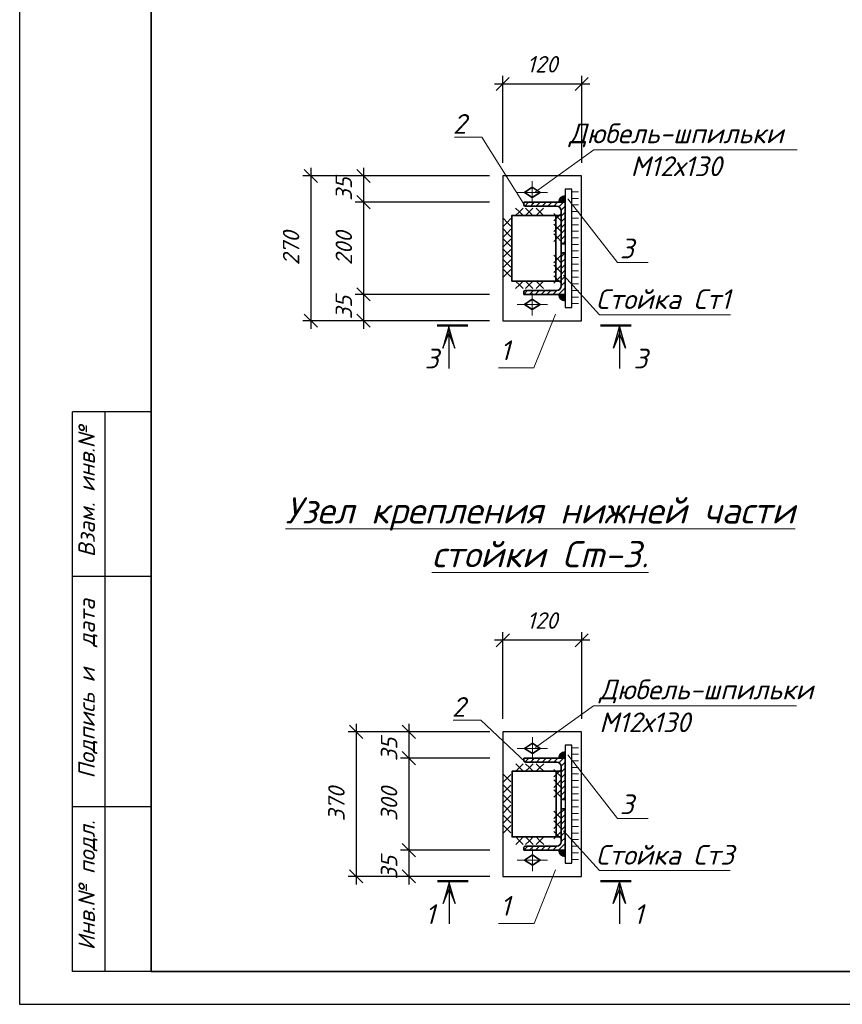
# Model space of a CAD drawing. Header units: millimetres. Extents: x -33345 to 4712671, y -3392 to 121473.
# Tile 274 of 656: x 1479337 to 1491835, y 44501 to 59461. Entities that reach past the tile are written whole.
import ezdxf

# ---------------------------------------------------------------- set-up
doc = ezdxf.new("R2010")
doc.units = ezdxf.units.MM
doc.layers.add('_линия', color=7, linetype='Continuous')
for name, color, linetype, lineweight in [('ACO-размер', 7, 'Continuous', 13), ('ACO-текст', 7, 'Continuous', 20), ('blue', 5, 'Continuous', 35), ('DESIGN', 14, 'Continuous', 20), ('red', 12, 'Continuous', 30), ('shtrihovka', 254, 'Continuous', 0), ('svarka', 152, 'Continuous', 15), ('ОСИ', 147, 'Continuous', 13), ('Штриховая-АСО', 8, 'Continuous', 15)]:
    doc.layers.add(name, color=color, linetype=linetype, lineweight=lineweight)
doc.styles.add('_text', font='isocpeui.ttf')
doc.styles.add('ISOCPEUR', font='isocpeui.ttf', dxfattribs={"height": 300})
doc.styles.add('RUSS', font='RUSS.shx', dxfattribs={"width": 0.8, "oblique": 15, "height": 250})
doc.styles.add('simp 0', font='isocpeui.ttf')
doc.dimstyles.new('RUSS$0', dxfattribs={"dimscale": 0, "dimtxt": 2.5, "dimasz": 2, "dimexe": 1.25, "dimexo": 2, "dimgap": 1.75, "dimtad": 1, "dimdec": 0, "dimlfac": 100, "dimzin": 0, "dimdsep": 46, "dimtxsty": 'RUSS', "dimblk1": 'OBLIQUE', "dimblk2": 'OBLIQUE', "dimsah": 1, "dimcen": 3, "dimdle": 1.25, "dimclrt": 1, "dimadec": 0, "dimazin": 0, "dimtfac": 0.75, "dimtdec": 0, "dimtmove": 0, "dimatfit": 0, "dimldrblk": 'OBLIQUE', "dimfxl": 1, "dimtvp": 1.5, "dimtolj": 1, "dimtzin": 0, "dimarcsym": 0})

# ---------------------------------------------------------------- blocks, each defined once
blk = doc.blocks.new('awertgre')
at = {"ltscale": 20}
for p, q in [((-49480372, 24197418), (-49480372, 24205918)), ((-49479172, 24205918), (-49480372, 24205918)), ((-49479872, 24197418), (-49479872, 24205918)), ((-49479172, 24203418), (-49480372, 24203418)), ((-49479172, 24199918), (-49480372, 24199918)), ((-49479172, 24199918), (-49480372, 24199918)), ((-49479172, 24197418), (-49480372, 24197418))]:
    blk.add_line(p, q, dxfattribs=at)
blk.add_lwpolyline([(-49481172, 24226618), (-49439172, 24226618), (-49439172, 24196918), (-49481172, 24196918)], close=True, dxfattribs=at)
at = {"lineweight": 35}
blk.add_lwpolyline([(-49479172, 24226118), (-49439672, 24226118), (-49439672, 24197418), (-49479172, 24197418)], close=True, dxfattribs=at)
at = {"ltscale": 20, "insert": (-49480280, 24197739), "char_height": 250, "width": 9347.37, "attachment_point": 1, "rotation": 90, "style": 'ISOCPEUR'}
blk.add_mtext('Инв.№ подл.    Подпись и  дата    Взам. инв.№', dxfattribs=at)
blk = doc.blocks.new('_Oblique')
at = {"color": 0, "linetype": 'ByBlock', "lineweight": -2}
blk.add_line((-0.5, -0.5), (0.5, 0.5), dxfattribs=at)
blk = doc.blocks.new('*D2065')
at = {"layer": 'ACO-размер', "color": 0, "lineweight": -2, "ltscale": 5, "transparency": 16777216}
for p, q in [((1485249, 48365), (1485249, 46719)), ((1486478, 48240), (1485124, 48240)), ((1486478, 46844), (1485124, 46844))]:
    blk.add_line(p, q, dxfattribs=at)
at = {"layer": 'Defpoints', "color": 0, "ltscale": 5, "transparency": 16777216}
for p in [(1486678, 48240), (1485249, 46844), (1486678, 46844)]:
    blk.add_point(p, dxfattribs=at)
at = {"layer": 'ACO-размер', "color": 0, "lineweight": -2, "ltscale": 5, "transparency": 16777216, "xscale": 200, "yscale": 200, "zscale": 200}
for p, rotation in [((1485249, 48240), 90), ((1485249, 46844), 270)]:
    blk.add_blockref('_Oblique', p, dxfattribs=dict(at, rotation=rotation))
at = {"layer": 'ACO-размер', "color": 1, "ltscale": 5, "transparency": 16777216, "insert": (1484949, 47542), "char_height": 250, "attachment_point": 5, "rotation": 90, "style": 'simp 0'}
blk.add_mtext('\\A1;300', dxfattribs=at)
blk = doc.blocks.new('*D2066')
at = {"layer": 'ACO-размер', "color": 0, "lineweight": -2, "ltscale": 5, "transparency": 16777216}
for p, q in [((1486478, 48640), (1485124, 48640)), ((1485249, 48765), (1485249, 48115)), ((1486478, 48240), (1485124, 48240))]:
    blk.add_line(p, q, dxfattribs=at)
at = {"layer": 'Defpoints', "color": 0, "ltscale": 5, "transparency": 16777216}
for p in [(1486678, 48640), (1485249, 48240), (1486678, 48240)]:
    blk.add_point(p, dxfattribs=at)
at = {"layer": 'ACO-размер', "color": 0, "lineweight": -2, "ltscale": 5, "transparency": 16777216, "xscale": 200, "yscale": 200, "zscale": 200}
for p, rotation in [((1485249, 48640), 90), ((1485249, 48240), 270)]:
    blk.add_blockref('_Oblique', p, dxfattribs=dict(at, rotation=rotation))
at = {"layer": 'ACO-размер', "color": 1, "ltscale": 5, "transparency": 16777216, "insert": (1484949, 48373), "char_height": 250, "attachment_point": 5, "rotation": 90, "style": 'simp 0'}
blk.add_mtext('\\A1;35', dxfattribs=at)
blk = doc.blocks.new('*D2067')
at = {"layer": 'ACO-размер', "color": 0, "lineweight": -2, "ltscale": 5, "transparency": 16777216}
for p, q in [((1486478, 46844), (1485124, 46844)), ((1485249, 46969), (1485249, 46320)), ((1486478, 46445), (1485124, 46445))]:
    blk.add_line(p, q, dxfattribs=at)
at = {"layer": 'Defpoints', "color": 0, "ltscale": 5, "transparency": 16777216}
for p in [(1486678, 46844), (1485249, 46445), (1486678, 46445)]:
    blk.add_point(p, dxfattribs=at)
at = {"layer": 'ACO-размер', "color": 0, "lineweight": -2, "ltscale": 5, "transparency": 16777216, "xscale": 200, "yscale": 200, "zscale": 200}
for p, rotation in [((1485249, 46844), 90), ((1485249, 46445), 270)]:
    blk.add_blockref('_Oblique', p, dxfattribs=dict(at, rotation=rotation))
at = {"layer": 'ACO-размер', "color": 1, "ltscale": 5, "transparency": 16777216, "insert": (1484949, 46577), "char_height": 250, "attachment_point": 5, "rotation": 90, "style": 'simp 0'}
blk.add_mtext('\\A1;35', dxfattribs=at)
blk = doc.blocks.new('отв.- болт (постоян)')
at = {"color": 252, "lineweight": 35}
blk.add_lwpolyline([(0.8, 0), (0, -1.2), (-0.8, 0), (0, 1.2)], close=True, dxfattribs=at)
at = {"layer": 'ОСИ', "color": 1, "lineweight": 13, "ltscale": 0.5}
for points in [[(0, 2.3), (0, -2.3)], [(1.7, 0), (-1.7, 0)]]:
    blk.add_lwpolyline(points, dxfattribs=at)
blk = doc.blocks.new('*D2068')
at = {"layer": 'ACO-размер', "color": 0, "lineweight": -2, "ltscale": 5, "transparency": 16777216}
for p, q in [((1486678, 48840), (1486678, 50157)), ((1487875, 48840), (1487875, 50157)), ((1488000, 50032), (1486553, 50032))]:
    blk.add_line(p, q, dxfattribs=at)
at = {"layer": 'Defpoints', "color": 0, "ltscale": 5, "transparency": 16777216}
for p in [(1486678, 50032), (1486678, 48640), (1487875, 48640)]:
    blk.add_point(p, dxfattribs=at)
at = {"layer": 'ACO-размер', "color": 0, "lineweight": -2, "ltscale": 5, "transparency": 16777216, "xscale": 200, "yscale": 200, "zscale": 200, "rotation": 180}
blk.add_blockref('_Oblique', (1486678, 50032), dxfattribs=at)
at = {"layer": 'ACO-размер', "color": 0, "lineweight": -2, "ltscale": 5, "transparency": 16777216, "xscale": 200, "yscale": 200, "zscale": 200}
blk.add_blockref('_Oblique', (1487875, 50032), dxfattribs=at)
at = {"layer": 'ACO-размер', "color": 1, "ltscale": 5, "transparency": 16777216, "insert": (1487276, 50332), "char_height": 250, "attachment_point": 5, "style": 'simp 0'}
blk.add_mtext('\\A1;120', dxfattribs=at)
blk = doc.blocks.new('*D2069')
at = {"layer": 'ACO-размер', "color": 0, "lineweight": -2, "ltscale": 5, "transparency": 16777216}
for p, q in [((1486478, 48640), (1484325, 48640)), ((1484450, 48765), (1484450, 46320)), ((1486478, 46445), (1484325, 46445))]:
    blk.add_line(p, q, dxfattribs=at)
at = {"layer": 'Defpoints', "color": 0, "ltscale": 5, "transparency": 16777216}
for p in [(1486678, 48640), (1484450, 46445), (1486678, 46445)]:
    blk.add_point(p, dxfattribs=at)
at = {"layer": 'ACO-размер', "color": 0, "lineweight": -2, "ltscale": 5, "transparency": 16777216, "xscale": 200, "yscale": 200, "zscale": 200}
for p, rotation in [((1484450, 48640), 90), ((1484450, 46445), 270)]:
    blk.add_blockref('_Oblique', p, dxfattribs=dict(at, rotation=rotation))
at = {"layer": 'ACO-размер', "color": 1, "ltscale": 5, "transparency": 16777216, "insert": (1484149, 47542), "char_height": 250, "attachment_point": 5, "rotation": 90, "style": 'simp 0'}
blk.add_mtext('\\A1;370', dxfattribs=at)
blk = doc.blocks.new('сечение')
h = blk.add_hatch(color=256)
h.paths.add_polyline_path([(-291, 18), (-291, 120), (-199, 342)])
h.paths.add_polyline_path([(-383, 342), (-291, 120), (-291, 18)])
at = {"linetype": 'Continuous'}
blk.add_lwpolyline([(-291, 18), (-383, 342), (-291, 120), (-199, 342), (-291, 18), (-291, 652)], dxfattribs=at)
at = {"linetype": 'Continuous', "const_width": 36}
blk.add_lwpolyline([(0, 0), (-471, 0)], dxfattribs=at)
blk = doc.blocks.new('*D2083')
at = {"layer": 'ACO-размер', "color": 0, "lineweight": -2, "ltscale": 5, "transparency": 16777216}
for p, q in [((1484561, 56812), (1484561, 55162)), ((1486475, 56687), (1484436, 56687)), ((1486475, 55287), (1484436, 55287))]:
    blk.add_line(p, q, dxfattribs=at)
at = {"layer": 'Defpoints', "color": 0, "ltscale": 5, "transparency": 16777216}
for p in [(1486675, 56687), (1484561, 55287), (1486675, 55287)]:
    blk.add_point(p, dxfattribs=at)
at = {"layer": 'ACO-размер', "color": 0, "lineweight": -2, "ltscale": 5, "transparency": 16777216, "xscale": 200, "yscale": 200, "zscale": 200}
for p, rotation in [((1484561, 56687), 90), ((1484561, 55287), 270)]:
    blk.add_blockref('_Oblique', p, dxfattribs=dict(at, rotation=rotation))
at = {"layer": 'ACO-размер', "color": 1, "ltscale": 5, "transparency": 16777216, "insert": (1484261, 55987), "char_height": 250, "attachment_point": 5, "rotation": 90, "style": 'simp 0'}
blk.add_mtext('\\A1;200', dxfattribs=at)
blk = doc.blocks.new('*D2084')
at = {"layer": 'ACO-размер', "color": 0, "lineweight": -2, "ltscale": 5, "transparency": 16777216}
for p, q in [((1484561, 57212), (1484561, 56562)), ((1486475, 57087), (1484436, 57087)), ((1486475, 56687), (1484436, 56687))]:
    blk.add_line(p, q, dxfattribs=at)
at = {"layer": 'Defpoints', "color": 0, "ltscale": 5, "transparency": 16777216}
for p in [(1486675, 57087), (1484561, 56687), (1486675, 56687)]:
    blk.add_point(p, dxfattribs=at)
at = {"layer": 'ACO-размер', "color": 0, "lineweight": -2, "ltscale": 5, "transparency": 16777216, "xscale": 200, "yscale": 200, "zscale": 200}
for p, rotation in [((1484561, 57087), 90), ((1484561, 56687), 270)]:
    blk.add_blockref('_Oblique', p, dxfattribs=dict(at, rotation=rotation))
at = {"layer": 'ACO-размер', "color": 1, "ltscale": 5, "transparency": 16777216, "insert": (1484261, 56887), "char_height": 250, "attachment_point": 5, "rotation": 90, "style": 'simp 0'}
blk.add_mtext('\\A1;35', dxfattribs=at)
blk = doc.blocks.new('*D2085')
at = {"layer": 'ACO-размер', "color": 0, "lineweight": -2, "ltscale": 5, "transparency": 16777216}
for p, q in [((1484561, 55412), (1484561, 54762)), ((1486475, 55287), (1484436, 55287)), ((1486475, 54887), (1484436, 54887))]:
    blk.add_line(p, q, dxfattribs=at)
at = {"layer": 'Defpoints', "color": 0, "ltscale": 5, "transparency": 16777216}
for p in [(1486675, 55287), (1484561, 54887), (1486675, 54887)]:
    blk.add_point(p, dxfattribs=at)
at = {"layer": 'ACO-размер', "color": 0, "lineweight": -2, "ltscale": 5, "transparency": 16777216, "xscale": 200, "yscale": 200, "zscale": 200}
for p, rotation in [((1484561, 55287), 90), ((1484561, 54887), 270)]:
    blk.add_blockref('_Oblique', p, dxfattribs=dict(at, rotation=rotation))
at = {"layer": 'ACO-размер', "color": 1, "ltscale": 5, "transparency": 16777216, "insert": (1484261, 55087), "char_height": 250, "attachment_point": 5, "rotation": 90, "style": 'simp 0'}
blk.add_mtext('\\A1;35', dxfattribs=at)
blk = doc.blocks.new('*D2086')
at = {"layer": 'ACO-размер', "color": 0, "lineweight": -2, "ltscale": 5, "transparency": 16777216}
for p, q in [((1486675, 57287), (1486675, 58608)), ((1487875, 57287), (1487875, 58608)), ((1488000, 58483), (1486550, 58483))]:
    blk.add_line(p, q, dxfattribs=at)
at = {"layer": 'Defpoints', "color": 0, "ltscale": 5, "transparency": 16777216}
for p in [(1486675, 58483), (1486675, 57087), (1487875, 57087)]:
    blk.add_point(p, dxfattribs=at)
at = {"layer": 'ACO-размер', "color": 0, "lineweight": -2, "ltscale": 5, "transparency": 16777216, "xscale": 200, "yscale": 200, "zscale": 200, "rotation": 180}
blk.add_blockref('_Oblique', (1486675, 58483), dxfattribs=at)
at = {"layer": 'ACO-размер', "color": 0, "lineweight": -2, "ltscale": 5, "transparency": 16777216, "xscale": 200, "yscale": 200, "zscale": 200}
blk.add_blockref('_Oblique', (1487875, 58483), dxfattribs=at)
at = {"layer": 'ACO-размер', "color": 1, "ltscale": 5, "transparency": 16777216, "insert": (1487275, 58783), "char_height": 250, "attachment_point": 5, "style": 'simp 0'}
blk.add_mtext('\\A1;120', dxfattribs=at)
blk = doc.blocks.new('*D2087')
at = {"layer": 'ACO-размер', "color": 0, "lineweight": -2, "ltscale": 5, "transparency": 16777216}
for p, q in [((1483761, 57212), (1483761, 54762)), ((1486475, 57087), (1483636, 57087)), ((1486475, 54887), (1483636, 54887))]:
    blk.add_line(p, q, dxfattribs=at)
at = {"layer": 'Defpoints', "color": 0, "ltscale": 5, "transparency": 16777216}
for p in [(1486675, 57087), (1483761, 54887), (1486675, 54887)]:
    blk.add_point(p, dxfattribs=at)
at = {"layer": 'ACO-размер', "color": 0, "lineweight": -2, "ltscale": 5, "transparency": 16777216, "xscale": 200, "yscale": 200, "zscale": 200}
for p, rotation in [((1483761, 57087), 90), ((1483761, 54887), 270)]:
    blk.add_blockref('_Oblique', p, dxfattribs=dict(at, rotation=rotation))
at = {"layer": 'ACO-размер', "color": 1, "ltscale": 5, "transparency": 16777216, "insert": (1483460, 55987), "char_height": 250, "attachment_point": 5, "rotation": 90, "style": 'simp 0'}
blk.add_mtext('\\A1;270', dxfattribs=at)

msp = doc.modelspace()

# ---------------------------------------------------------------- hatches: boundary and pattern name
at = {"layer": 'Штриховая-АСО', "lineweight": 9}
for points in [[(1487523.07, 56686.891), (1487624.676, 56686.891), (1487624.676, 56788.497, 0.414213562)], [(1487523.07, 55286.891), (1487624.676, 55286.891), (1487624.676, 55185.284, -0.414213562)], [(1487523.899, 48240.471), (1487625.265, 48240.471), (1487625.265, 48341.838, 0.414213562)], [(1487523.899, 46843.772), (1487625.265, 46843.772), (1487625.265, 46742.405, -0.414213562)]]:
    msp.add_hatch(color=256, dxfattribs=at).paths.add_polyline_path(points)
h = msp.add_hatch(dxfattribs=at)
h.set_pattern_fill('ANSI31', scale=500)
h.set_pattern_definition([(45, (1036942.62, 487881.866), (-44.194174, 44.194174), [])])
edge = h.paths.add_edge_path()
edge.add_line((1486994.676, 56686.891), (1486994.676, 56649.891))
edge.add_arc((1487017.676, 56649.891), 23, 180.0000001, 270.0000001)
edge.add_line((1487017.676, 56626.891), (1487494.676, 56626.891))
edge.add_arc((1487494.676, 56556.891), 70, 0, 90, ccw=False)
edge.add_line((1487564.676, 56556.891), (1487564.676, 56079.891))
edge.add_arc((1487587.676, 56079.891), 23, 180, 270)
edge.add_line((1487587.676, 56056.891), (1487624.676, 56056.891))
edge.add_line((1487624.676, 56056.891), (1487624.676, 56686.891))
edge.add_line((1487624.676, 56686.891), (1486994.676, 56686.891))
edge = h.paths.add_edge_path()
edge.add_line((1486994.676, 55286.891), (1486994.676, 55323.891))
edge.add_arc((1487017.676, 55323.891), 23, 89.9999999, 179.9999999, ccw=False)
edge.add_line((1487017.676, 55346.891), (1487494.676, 55346.891))
edge.add_arc((1487494.676, 55416.891), 70, 270, 360)
edge.add_line((1487564.676, 55416.891), (1487564.676, 55893.891))
edge.add_arc((1487587.676, 55893.891), 23, 90, 180, ccw=False)
edge.add_line((1487587.676, 55916.891), (1487624.676, 55916.891))
edge.add_line((1487624.676, 55916.891), (1487624.676, 55286.891))
edge.add_line((1487624.676, 55286.891), (1486994.676, 55286.891))
h = msp.add_hatch(dxfattribs=at)
h.set_pattern_fill('ANSI31', scale=498.821232)
h.set_pattern_definition([(45, (1038005.71, 478418.89), (-44.0899844, 44.0899844), [])])
edge = h.paths.add_edge_path()
edge.add_line((1486996.751, 48240.471), (1486996.751, 48203.559))
edge.add_arc((1487019.696, 48203.559), 22.946, 180.0000001, 270.0000001)
edge.add_line((1487019.696, 48180.613), (1487495.572, 48180.613))
edge.add_arc((1487495.572, 48110.778), 69.835, 0, 90, ccw=False)
edge.add_line((1487565.407, 48110.778), (1487565.407, 47634.902))
edge.add_arc((1487588.353, 47634.902), 22.946, 180, 270)
edge.add_line((1487588.353, 47611.957), (1487625.265, 47611.957))
edge.add_line((1487625.265, 47611.957), (1487625.265, 48240.471))
edge.add_line((1487625.265, 48240.471), (1486996.751, 48240.471))
edge = h.paths.add_edge_path()
edge.add_line((1486996.751, 46843.772), (1486996.751, 46880.685))
edge.add_arc((1487019.696, 46880.685), 22.946, 89.9999999, 179.9999999, ccw=False)
edge.add_line((1487019.696, 46903.631), (1487495.572, 46903.631))
edge.add_arc((1487495.572, 46973.466), 69.835, 270, 360)
edge.add_line((1487565.407, 46973.466), (1487565.407, 47449.341))
edge.add_arc((1487588.353, 47449.341), 22.946, 90, 180, ccw=False)
edge.add_line((1487588.353, 47472.287), (1487625.265, 47472.287))
edge.add_line((1487625.265, 47472.287), (1487625.265, 46843.772))
edge.add_line((1487625.265, 46843.772), (1486996.751, 46843.772))

# ---------------------------------------------------------------- linework, layer by layer
at = {"color": 7, "lineweight": 13, "elevation": -2718483}
for points in [[(1487017.676, 56626.891), (1486359.424, 57676.568), (1485940.359, 57676.568)], [(1488885.722, 55770.993), (1488419.114, 55770.993), (1487665.332, 56740.289)], [(1487019.696, 48180.613), (1486343.114, 48819.142), (1485925.037, 48819.142)], [(1488883.338, 47326.733), (1488417.83, 47326.733), (1487665.826, 48293.744)]]:
    msp.add_lwpolyline(points, dxfattribs=at)
at = {"layer": 'ACO-текст', "elevation": -2718483}
for points in [[(1491146.495, 57483.494), (1488057.427, 57483.494), (1487172.821, 56847.753)], [(1491138.781, 49035.196), (1488056.996, 49035.196), (1487174.475, 48400.954)]]:
    msp.add_lwpolyline(points, dxfattribs=at)
at = {"layer": 'blue', "color": 112, "elevation": -2718483}
for points in [[(1486994.676, 56686.891), (1486994.676, 56649.891, 0.414213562), (1487017.676, 56626.891), (1487494.676, 56626.891, -0.414213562), (1487564.676, 56556.891), (1487564.676, 56079.891, 0.414213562), (1487587.676, 56056.891), (1487624.676, 56056.891), (1487624.676, 56686.891)], [(1486994.676, 55286.891), (1486994.676, 55323.891, -0.414213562), (1487017.676, 55346.891), (1487494.676, 55346.891, 0.414213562), (1487564.676, 55416.891), (1487564.676, 55893.891, -0.414213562), (1487587.676, 55916.891), (1487624.676, 55916.891), (1487624.676, 55286.891)], [(1486996.751, 48240.471), (1486996.751, 48203.559, 0.414213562), (1487019.696, 48180.613), (1487495.572, 48180.613, -0.414213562), (1487565.407, 48110.778), (1487565.407, 47634.902, 0.414213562), (1487588.353, 47611.957), (1487625.265, 47611.957), (1487625.265, 48240.471)], [(1486996.751, 46843.772), (1486996.751, 46880.685, -0.414213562), (1487019.696, 46903.631), (1487495.572, 46903.631, 0.414213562), (1487565.407, 46973.466), (1487565.407, 47449.341, -0.414213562), (1487588.353, 47472.287), (1487625.265, 47472.287), (1487625.265, 46843.772)]]:
    msp.add_lwpolyline(points, format="xyb", close=True, dxfattribs=at)
at = {"layer": 'blue', "elevation": -2718483}
for points in [[(1487564.676, 55486.891), (1487564.676, 56486.891), (1486814.676, 56486.891), (1486814.676, 55486.891), (1487564.676, 55486.891)], [(1487484.676, 55486.891), (1487484.676, 56486.891)], [(1487565.407, 47043.3), (1487565.407, 48040.943), (1486817.175, 48040.943), (1486817.175, 47043.3), (1487565.407, 47043.3)], [(1487485.595, 47043.3), (1487485.595, 48040.943)]]:
    msp.add_lwpolyline(points, dxfattribs=at)
at = {"layer": 'DESIGN', "color": 0, "linetype": 'Continuous', "lineweight": 13, "elevation": -2718483}
for points in [[(1490134.68, 54975.66), (1488146.55, 54975.66), (1487598.273, 55580.864)], [(1487475.786, 54987.873), (1487150.04, 54171.68), (1486608.757, 54171.68)], [(1490129.352, 46533.275), (1488145.909, 46533.275), (1487598.924, 47137.052)], [(1487476.726, 46545.459), (1487151.748, 45731.19), (1486611.741, 45731.19)]]:
    msp.add_lwpolyline(points, dxfattribs=at)
at = {"layer": 'red', "elevation": -2718483}
for points in [[(1487874.676, 54886.891), (1487874.676, 57086.891), (1486674.676, 57086.891), (1486674.676, 54886.891)], [(1487724.676, 55086.891), (1487724.676, 56886.891), (1487624.676, 56886.891), (1487624.676, 55086.891)], [(1487874.676, 46444.715), (1487874.676, 48639.528), (1486677.505, 48639.528), (1486677.505, 46444.715)], [(1487725.03, 46644.244), (1487725.03, 48440), (1487625.265, 48440), (1487625.265, 46644.244)]]:
    msp.add_lwpolyline(points, close=True, dxfattribs=at)
at = {"layer": 'shtrihovka', "color": 7, "elevation": -2718483}
for points in [[(1487824.676, 56846.38), (1487724.676, 56846.38)], [(1487824.676, 56746.38), (1487724.676, 56746.38)], [(1487824.676, 56646.38), (1487724.676, 56646.38)], [(1487824.676, 56546.38), (1487724.676, 56546.38)], [(1487824.676, 56446.38), (1487724.676, 56446.38)], [(1487824.676, 56346.38), (1487724.676, 56346.38)], [(1487824.676, 56246.38), (1487724.676, 56246.38)], [(1487824.676, 56146.38), (1487724.676, 56146.38)], [(1487824.676, 56046.38), (1487724.676, 56046.38)], [(1487824.676, 55946.38), (1487724.676, 55946.38)], [(1487824.676, 55846.38), (1487724.676, 55846.38)], [(1487824.676, 55746.38), (1487724.676, 55746.38)], [(1487824.676, 55646.38), (1487724.676, 55646.38)], [(1487824.676, 55546.38), (1487724.676, 55546.38)], [(1487824.676, 55446.38), (1487724.676, 55446.38)], [(1487824.676, 55346.38), (1487724.676, 55346.38)], [(1487824.676, 55246.38), (1487724.676, 55246.38)], [(1487824.676, 55146.38), (1487724.676, 55146.38)], [(1487824.794, 48399.584), (1487725.03, 48399.584)], [(1487824.794, 48299.82), (1487725.03, 48299.82)], [(1487824.794, 48200.056), (1487725.03, 48200.056)], [(1487824.794, 48100.292), (1487725.03, 48100.292)], [(1487824.794, 48000.527), (1487725.03, 48000.527)], [(1487824.794, 47900.763), (1487725.03, 47900.763)], [(1487824.794, 47800.999), (1487725.03, 47800.999)], [(1487824.794, 47701.235), (1487725.03, 47701.235)], [(1487824.794, 47601.47), (1487725.03, 47601.47)], [(1487824.794, 47501.706), (1487725.03, 47501.706)], [(1487824.794, 47401.942), (1487725.03, 47401.942)], [(1487824.794, 47302.178), (1487725.03, 47302.178)], [(1487824.794, 47202.413), (1487725.03, 47202.413)], [(1487824.794, 47102.649), (1487725.03, 47102.649)], [(1487824.794, 47002.885), (1487725.03, 47002.885)], [(1487824.794, 46903.121), (1487725.03, 46903.121)], [(1487824.794, 46803.356), (1487725.03, 46803.356)], [(1487824.794, 46703.592), (1487725.03, 46703.592)]]:
    msp.add_lwpolyline(points, dxfattribs=at)
for points in [[(1486871.633, 56486.891), (1486927.883, 56543.141), (1486984.133, 56486.891), (1486927.883, 56543.141), (1486984.133, 56599.391), (1486927.883, 56543.141), (1486871.633, 56599.391), (1486927.883, 56543.141)], [(1487021.625, 56486.891), (1487077.875, 56543.141), (1487134.125, 56486.891), (1487077.875, 56543.141), (1487134.125, 56599.391), (1487077.875, 56543.141), (1487021.625, 56599.391), (1487077.875, 56543.141)], [(1487183.616, 56486.891), (1487239.866, 56543.141), (1487296.116, 56486.891), (1487239.866, 56543.141), (1487296.116, 56599.391), (1487239.866, 56543.141), (1487183.616, 56599.391), (1487239.866, 56543.141)], [(1486797.861, 56325.281), (1486741.611, 56381.531), (1486797.861, 56437.781), (1486741.611, 56381.531), (1486685.361, 56437.781), (1486741.611, 56381.531), (1486685.361, 56325.281), (1486741.611, 56381.531)], [(1487564.676, 56404.71), (1487508.426, 56460.96), (1487564.676, 56517.21), (1487508.426, 56460.96), (1487452.176, 56517.21), (1487508.426, 56460.96), (1487452.176, 56404.71), (1487508.426, 56460.96)], [(1486797.861, 56163.289), (1486741.611, 56219.539), (1486797.861, 56275.789), (1486741.611, 56219.539), (1486685.361, 56275.789), (1486741.611, 56219.539), (1486685.361, 56163.289), (1486741.611, 56219.539)], [(1487564.676, 56242.719), (1487508.426, 56298.969), (1487564.676, 56355.219), (1487508.426, 56298.969), (1487452.176, 56355.219), (1487508.426, 56298.969), (1487452.176, 56242.719), (1487508.426, 56298.969)], [(1486797.861, 56013.297), (1486741.611, 56069.547), (1486797.861, 56125.797), (1486741.611, 56069.547), (1486685.361, 56125.797), (1486741.611, 56069.547), (1486685.361, 56013.297), (1486741.611, 56069.547)], [(1487564.676, 56092.727), (1487508.426, 56148.977), (1487564.676, 56205.227), (1487508.426, 56148.977), (1487452.176, 56205.227), (1487508.426, 56148.977), (1487452.176, 56092.727), (1487508.426, 56148.977)], [(1486797.861, 55857.305), (1486741.611, 55913.555), (1486797.861, 55969.805), (1486741.611, 55913.555), (1486685.361, 55969.805), (1486741.611, 55913.555), (1486685.361, 55857.305), (1486741.611, 55913.555)], [(1486797.861, 55701.314), (1486741.611, 55757.564), (1486797.861, 55813.814), (1486741.611, 55757.564), (1486685.361, 55813.814), (1486741.611, 55757.564), (1486685.361, 55701.314), (1486741.611, 55757.564)], [(1487564.676, 55881.055), (1487508.426, 55824.805), (1487564.676, 55768.555), (1487508.426, 55824.805), (1487452.176, 55768.555), (1487508.426, 55824.805), (1487452.176, 55881.055), (1487508.426, 55824.805)], [(1486797.861, 55551.322), (1486741.611, 55607.572), (1486797.861, 55663.822), (1486741.611, 55607.572), (1486685.361, 55663.822), (1486741.611, 55607.572), (1486685.361, 55551.322), (1486741.611, 55607.572)], [(1487564.676, 55731.063), (1487508.426, 55674.813), (1487564.676, 55618.563), (1487508.426, 55674.813), (1487452.176, 55618.563), (1487508.426, 55674.813), (1487452.176, 55731.063), (1487508.426, 55674.813)], [(1487564.676, 55569.072), (1487508.426, 55512.822), (1487564.676, 55456.572), (1487508.426, 55512.822), (1487452.176, 55456.572), (1487508.426, 55512.822), (1487452.176, 55569.072), (1487508.426, 55512.822)], [(1486871.633, 55374.391), (1486927.883, 55430.641), (1486984.133, 55374.391), (1486927.883, 55430.641), (1486984.133, 55486.891), (1486927.883, 55430.641), (1486871.633, 55486.891), (1486927.883, 55430.641)], [(1487021.625, 55374.391), (1487077.875, 55430.641), (1487134.125, 55374.391), (1487077.875, 55430.641), (1487134.125, 55486.891), (1487077.875, 55430.641), (1487021.625, 55486.891), (1487077.875, 55430.641)], [(1487183.616, 55374.391), (1487239.866, 55430.641), (1487296.116, 55374.391), (1487239.866, 55430.641), (1487296.116, 55486.891), (1487239.866, 55430.641), (1487183.616, 55486.891), (1487239.866, 55430.641)], [(1486873.997, 48040.943), (1486930.115, 48097.06), (1486986.232, 48040.943), (1486930.115, 48097.06), (1486986.232, 48153.178), (1486930.115, 48097.06), (1486873.997, 48153.178), (1486930.115, 48097.06)], [(1487023.636, 48040.943), (1487079.753, 48097.06), (1487135.871, 48040.943), (1487079.753, 48097.06), (1487135.871, 48153.178), (1487079.753, 48097.06), (1487023.636, 48153.178), (1487079.753, 48097.06)], [(1487185.245, 48040.943), (1487241.363, 48097.06), (1487297.48, 48040.943), (1487241.363, 48097.06), (1487297.48, 48153.178), (1487241.363, 48097.06), (1487185.245, 48153.178), (1487241.363, 48097.06)], [(1487565.407, 47958.956), (1487509.289, 48015.073), (1487565.407, 48071.191), (1487509.289, 48015.073), (1487453.172, 48071.191), (1487509.289, 48015.073), (1487453.172, 47958.956), (1487509.289, 48015.073)], [(1486800.4, 47879.714), (1486744.283, 47935.831), (1486800.4, 47991.949), (1486744.283, 47935.831), (1486688.165, 47991.949), (1486744.283, 47935.831), (1486688.165, 47879.714), (1486744.283, 47935.831)], [(1487565.407, 47797.346), (1487509.289, 47853.464), (1487565.407, 47909.581), (1487509.289, 47853.464), (1487453.172, 47909.581), (1487509.289, 47853.464), (1487453.172, 47797.346), (1487509.289, 47853.464)], [(1486800.4, 47718.104), (1486744.283, 47774.222), (1486800.4, 47830.339), (1486744.283, 47774.222), (1486688.165, 47830.339), (1486744.283, 47774.222), (1486688.165, 47718.104), (1486744.283, 47774.222)], [(1487565.407, 47647.708), (1487509.289, 47703.825), (1487565.407, 47759.943), (1487509.289, 47703.825), (1487453.172, 47759.943), (1487509.289, 47703.825), (1487453.172, 47647.708), (1487509.289, 47703.825)], [(1486800.4, 47568.466), (1486744.283, 47624.583), (1486800.4, 47680.701), (1486744.283, 47624.583), (1486688.165, 47680.701), (1486744.283, 47624.583), (1486688.165, 47568.466), (1486744.283, 47624.583)], [(1486800.4, 47412.842), (1486744.283, 47468.959), (1486800.4, 47525.077), (1486744.283, 47468.959), (1486688.165, 47525.077), (1486744.283, 47468.959), (1486688.165, 47412.842), (1486744.283, 47468.959)], [(1487565.407, 47436.536), (1487509.289, 47380.418), (1487565.407, 47324.301), (1487509.289, 47380.418), (1487453.172, 47324.301), (1487509.289, 47380.418), (1487453.172, 47436.536), (1487509.289, 47380.418)], [(1486800.4, 47257.218), (1486744.283, 47313.335), (1486800.4, 47369.453), (1486744.283, 47313.335), (1486688.165, 47369.453), (1486744.283, 47313.335), (1486688.165, 47257.218), (1486744.283, 47313.335)], [(1487565.407, 47286.897), (1487509.289, 47230.78), (1487565.407, 47174.662), (1487509.289, 47230.78), (1487453.172, 47174.662), (1487509.289, 47230.78), (1487453.172, 47286.897), (1487509.289, 47230.78)], [(1486800.4, 47107.58), (1486744.283, 47163.697), (1486800.4, 47219.814), (1486744.283, 47163.697), (1486688.165, 47219.814), (1486744.283, 47163.697), (1486688.165, 47107.58), (1486744.283, 47163.697)], [(1487565.407, 47125.287), (1487509.289, 47069.17), (1487565.407, 47013.053), (1487509.289, 47069.17), (1487453.172, 47013.053), (1487509.289, 47069.17), (1487453.172, 47125.287), (1487509.289, 47069.17)], [(1486873.997, 46931.066), (1486930.115, 46987.183), (1486986.232, 46931.066), (1486930.115, 46987.183), (1486986.232, 47043.3), (1486930.115, 46987.183), (1486873.997, 47043.3), (1486930.115, 46987.183)], [(1487023.636, 46931.066), (1487079.753, 46987.183), (1487135.871, 46931.066), (1487079.753, 46987.183), (1487135.871, 47043.3), (1487079.753, 46987.183), (1487023.636, 47043.3), (1487079.753, 46987.183)], [(1487185.245, 46931.066), (1487241.363, 46987.183), (1487297.48, 46931.066), (1487241.363, 46987.183), (1487297.48, 47043.3), (1487241.363, 46987.183), (1487185.245, 47043.3), (1487241.363, 46987.183)]]:
    msp.add_lwpolyline(points, close=True, dxfattribs=at)
at = {"layer": 'svarka'}
for centre, radius, start, end in [((1487624.676, 56686.891, -2718483), 101.606, 90, 180), ((1487624.676, 55286.891, -2718483), 101.606, 180, 270), ((1487625.265, 48240.471, -2718483), 101.367, 90, 180), ((1487625.265, 46843.772, -2718483), 101.367, 180, 270)]:
    msp.add_arc(centre, radius, start, end, dxfattribs=at)

# ---------------------------------------------------------------- block references
at = {"color": 6, "ltscale": 2}
for p, xscale, yscale, zscale, rotation in [((1487124.676, 56836.891, -2718483), -100, 100, 100, 90), ((1487124.676, 55135.419, -2718483), 100, 100, 100, 90.00000000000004), ((1487126.444, 48390.118, -2718483), -99.76424631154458, 99.76424631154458, 99.76424631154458, 90), ((1487126.444, 46692.657, -2718483), 99.76424631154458, 99.76424631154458, 99.76424631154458, 90.00000000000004)]:
    msp.add_blockref('отв.- болт (постоян)', p, dxfattribs=dict(at, xscale=xscale, yscale=yscale, zscale=zscale, rotation=rotation))
at = {"color": 0, "linetype": 'Continuous', "xscale": -1, "rotation": 180}
msp.add_blockref('сечение', (1486146.454, 54814.064, -2718483), dxfattribs=at)
at = {"color": 0, "linetype": 'Continuous', "rotation": 180}
msp.add_blockref('сечение', (1488157.831, 54814.064, -2718483), dxfattribs=at)
at = {"color": 0, "linetype": 'Continuous', "yscale": 0.9976424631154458, "zscale": 0.9976424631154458, "rotation": 180}
for p, xscale in [((1486150.528, 46372.059, -2718483), -0.9976424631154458), ((1488157.163, 46372.059, -2718483), 0.9976424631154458)]:
    msp.add_blockref('сечение', p, dxfattribs=dict(at, xscale=xscale))
at = {"layer": '_линия', "color": 18, "true_color": 0x000000}
msp.add_blockref('awertgre', (50960508.78, -24152417.108, -1359241.5), dxfattribs=at)

# ---------------------------------------------------------------- texts
at = {"layer": 'ACO-текст', "style": 'simp 0'}
for s, height, p in [('2', 300, (1485918.271, 57727.001, -2718483)), ('3', 300, (1488456.462, 55835.126, -2718483)), ('Стойка Ст1', 300, (1488091.753, 55065.359, -2718483)), ('3', 300, (1485490.671, 54162.421, -2718483)), ('1', 300, (1486635.329, 54287.927, -2718483)), ('3', 300, (1488663.614, 54162.421, -2718483)), ('2', 299.293, (1485903.001, 48869.456, -2718483)), ('3', 299.293, (1488455.09, 47390.715, -2718483)), ('Стойка Ст3', 299.2927, (1488091.241, 46622.763, -2718483)), ('1', 299.293, (1486638.25, 45847.163, -2718483)), ('1', 299.293, (1485496.292, 45721.953, -2718483)), ('1', 299.293, (1488661.754, 45721.953, -2718483))]:
    msp.add_text(s, height=height, dxfattribs=at).set_placement(p)
at = {"layer": 'ACO-текст', "attachment_point": 5, "style": 'simp 0'}
for s, insert, char_height, width in [('\\pi-900,l900;Дюбель-шпильки ^JМ12х130', (1489311.178, 57483.494, -2718483), 300, 2336.63978), ('\\pxi-3,l3,ql;Дюбель-шпильки ^JМ12х130', (1489307.792, 49035.196, -2718483), 299.29274, 2331.13106)]:
    msp.add_mtext(s, dxfattribs=dict(at, insert=insert, char_height=char_height, width=width))
at = {"layer": 'ACO-текст', "ltscale": 100, "insert": (1482822.211, 52205.001, -2718483), "char_height": 399.05699, "attachment_point": 1, "style": '_text'}
msp.add_mtext_dynamic_manual_height_columns('\\pxqc;{\\LУзел крепления нижней части стойки Сm-3.}', width=8846.06191, gutter_width=1496.464, heights=[0], dxfattribs=at)

# ---------------------------------------------------------------- dimensions: what is measured, and where the dimension line sits
at = {"layer": 'ACO-размер', "ltscale": 5}
for base, p1, p2, picture, middle in [((1486674.676, 58482.636, -2718483), (1487874.676, 57086.891, -2718483), (1486674.676, 57086.891, -2718483), '*D2086', (1487274.676, 58482.636, -2718483)), ((1486677.505, 50031.983, -2718483), (1487874.676, 48639.528, -2718483), (1486677.505, 48639.528, -2718483), '*D2068', (1487276.09, 50031.983, -2718483))]:
    dim = msp.add_linear_dim(base=base, p1=p1, p2=p2, angle=180, dimstyle='RUSS$0', override={"dimscale": 100, "dimlfac": 0.1, "dimtxsty": 'simp 0', "dimtmove": 0}, dxfattribs=at)
    dim.commit()
    dim.dimension.update_dxf_attribs({"geometry": picture, "text_midpoint": middle, "dimtype": 160})
for base, p1, p2, text, picture, middle in [((1483761.225, 54886.891, -2718483), (1486674.676, 57086.891, -2718483), (1486674.676, 54886.891, -2718483), '270', '*D2087', (1483459.615, 55986.891, -2718483)), ((1484561.225, 55286.891, -2718483), (1486674.676, 56686.891, -2718483), (1486674.676, 55286.891, -2718483), '200', '*D2083', (1484261.225, 55986.891, -2718483)), ((1484450.489, 46444.715, -2718483), (1486677.505, 48639.528, -2718483), (1486677.505, 46444.715, -2718483), '370', '*D2069', (1484148.879, 47542.122, -2718483)), ((1485248.603, 46843.772, -2718483), (1486677.505, 48240.471, -2718483), (1486677.505, 46843.772, -2718483), '300', '*D2065', (1484948.603, 47542.122, -2718483))]:
    dim = msp.add_linear_dim(base=base, p1=p1, p2=p2, angle=90, text=text, dimstyle='RUSS$0', override={"dimscale": 100, "dimlfac": 0.1, "dimtxsty": 'simp 0', "dimtmove": 1}, dxfattribs=at)
    dim.commit()
    dim.dimension.update_dxf_attribs({"geometry": picture, "text_midpoint": middle})
for base, p1, p2, picture, middle in [((1484561.225, 56686.891, -2718483), (1486674.676, 57086.891, -2718483), (1486674.676, 56686.891, -2718483), '*D2084', (1484561.225, 56886.891, -2718483)), ((1484561.225, 54886.891, -2718483), (1486674.676, 55286.891, -2718483), (1486674.676, 54886.891, -2718483), '*D2085', (1484561.225, 55086.891, -2718483)), ((1485248.603, 48240.471, -2718483), (1486677.505, 48639.528, -2718483), (1486677.505, 48240.471, -2718483), '*D2066', (1485248.603, 48372.924, -2718483)), ((1485248.603, 46444.715, -2718483), (1486677.505, 46843.772, -2718483), (1486677.505, 46444.715, -2718483), '*D2067', (1485248.603, 46577.168, -2718483))]:
    dim = msp.add_linear_dim(base=base, p1=p1, p2=p2, angle=90, text='35', dimstyle='RUSS$0', override={"dimscale": 100, "dimlfac": 0.1, "dimtxsty": 'simp 0', "dimtmove": 1}, dxfattribs=at)
    dim.commit()
    dim.dimension.update_dxf_attribs({"geometry": picture, "text_midpoint": middle, "dimtype": 160})

doc.saveas('drawing.dxf')
